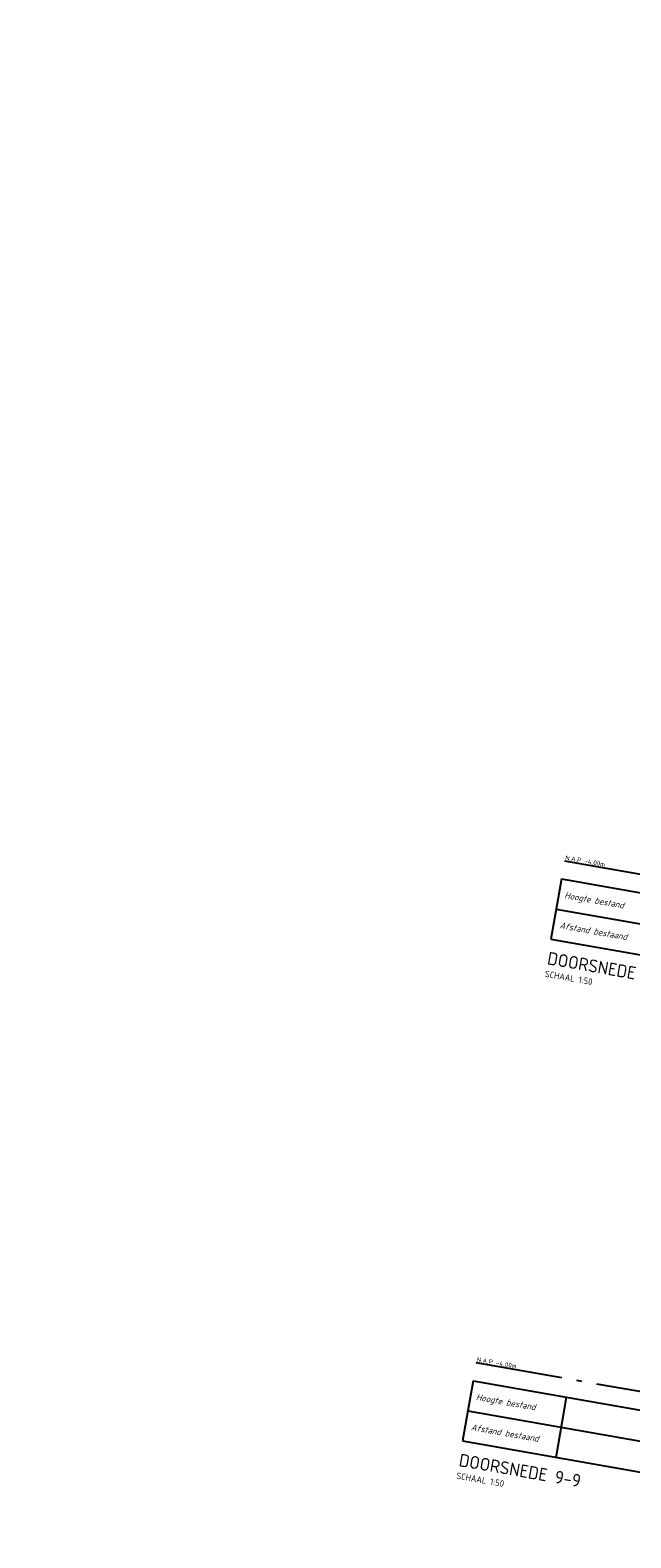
# Model space of a CAD drawing. Header units: metres. Extents: x 2514 to 227642, y 1683 to 852646.
# Tile 387 of 462: x 114333 to 114345, y 426051 to 426081. Entities that reach past the tile are written whole.
import ezdxf
from ezdxf.enums import TextEntityAlignment as Align

# ---------------------------------------------------------------- set-up
doc = ezdxf.new("R2010")
doc.units = ezdxf.units.M
doc.linetypes.add('AL-NAP_LIJN', pattern=[15.25, 12, -1.5, 0.25, -1.5])
for name, color, linetype, lineweight in [('N-WE-GW-GROND_GRIND-AD-50', 7, 'Continuous', 18), ('X-XX-AL-NAP-GD', 7, 'AL-NAP_LIJN', 25), ('X-XX-AL-NAP-T18', 10, 'Continuous', 18), ('X-XX-AL-PROFIELBALK-G', 7, 'Continuous', 25), ('X-XX-AL-PROFIELBALK-T25', 7, 'Continuous', 25), ('X-XX-AL-VERWIJZING_DOORSNEDE-T25', 7, 'Continuous', 25), ('X-XX-AL-VERWIJZING_DOORSNEDE-T50', 130, 'Continuous', 50)]:
    doc.layers.add(name, color=color, linetype=linetype, lineweight=lineweight)
doc.styles.add('NLCS-ISO-M50-T18', font='NLCS-ISO.ttf', dxfattribs={"height": 0.09})
doc.styles.add('NLCS-ISO-M50-T25', font='NLCS-ISO.ttf', dxfattribs={"height": 0.125})
doc.styles.add('NLCS-ISO-M50-T25_CURSIEF', font='NLCS-ISO.ttf', dxfattribs={"oblique": 15, "height": 0.125})
doc.styles.add('NLCS-ISO-M50-T50', font='NLCS-ISO.ttf', dxfattribs={"height": 0.25})

msp = doc.modelspace()

# ---------------------------------------------------------------- hatches: boundary and pattern name
at = {"layer": 'N-WE-GW-GROND_GRIND-AD-50', "ltscale": 0.1}
h = msp.add_hatch(dxfattribs=at)
h.set_pattern_fill('AVH-FUNDERING_02-SO', color=1, scale=0.2, pattern_type=2)
h.set_pattern_definition([(350.013562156, (0, 0), (0.23165277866, 0.16228675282), [0.025, -0.175]), (80.013562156, (0, 0), (-0.16228675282, 0.23165277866), [0.025, -0.175]), (125.013562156, (0.02462, -0.00434), (-0.196969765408, 0.03468301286), [0.03535534, -0.24748738]), (350.013562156, (0.04413, 0.10646), (0.23165277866, 0.16228675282), [0.025, -0.175]), (35.013562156, (0.05427, 0.09198), (0.03468301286, 0.196969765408), [0.01767766, -0.26516504]), (125.013562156, (0.05427, 0.09198), (-0.196969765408, 0.03468301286), [0.01767766, -0.26516504]), (350.013562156, (0.12666, 0.1427), (0.23165277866, 0.16228675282), [0.03535534, -0.16464466]), (35.013562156, (0.12666, 0.1427), (0.03468301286, 0.196969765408), [0.025, -0.25784272]), (125.013562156, (0.16148, 0.13657), (-0.196969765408, 0.03468301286), [0.025, -0.25784272]), (80.013562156, (0.14409, 0.0254), (-0.16228675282, 0.23165277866), [0.025, -0.175]), (35.013562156, (0.14409, 0.0254), (0.03468301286, 0.196969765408), [0.01767766, -0.26516504]), (125.013562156, (0.15857, 0.03554), (-0.196969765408, 0.03468301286), [0.01767766, -0.26516504]), (350.013562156, (0.0333, 0.0449), (0.23165277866, 0.16228675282), [0.0125, -0.1675]), (350.013562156, (0.1897, 0.06814), (0.23165277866, 0.16228675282), [0.0125, -0.1675]), (80.013562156, (0.13247, 0.1036), (-0.16228675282, 0.23165277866), [0.0125, -0.1675]), (125.013562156, (0.13758, -0.01153), (-0.196969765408, 0.03468301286), [0.01767766, -0.26516504]), (125.013562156, (0.07525, 0.13906), (-0.196969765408, 0.03468301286), [0.01767766, -0.26516504]), (35.013562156, (0.10371, 0.04837), (0.03468301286, 0.196969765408), [0.01767766, -0.26516504]), (80.013562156, (0.07204, 0.0127), (-0.16228675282, 0.23165277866), [0.003125, -0.196875]), (80.013562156, (0.0959, 0.09417), (-0.16228675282, 0.23165277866), [0.003125, -0.196875]), (80.013562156, (0.1942, 0.11177), (-0.16228675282, 0.23165277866), [0.003125, -0.196875]), (80.013562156, (0.17885, 0.00658), (-0.16228675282, 0.23165277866), [0.003125, -0.196875])])
edge = h.paths.add_edge_path()
edge.add_arc((114336.82, 425950.127), 149.551, 78.89937, 81.19785, ccw=False)
edge.add_line((114365.614, 426096.88), (114365.562, 426096.584))
edge.add_line((114365.562, 426096.584), (114365.559, 426096.584))
edge.add_arc((99024.874, 338678.941), 88753.484, 80.04666692, 80.05053573)
edge.add_line((114359.656, 426097.62), (114359.653, 426097.621))
edge.add_line((114359.653, 426097.621), (114359.705, 426097.916))

# ---------------------------------------------------------------- linework, layer by layer
at = {"layer": 'X-XX-AL-NAP-GD', "ltscale": 0.2, "flags": 128}
for points in [[(114360.537, 426061.592), (114343.513, 426064.578)], [(114352.614, 426052.829), (114341.779, 426054.729)]]:
    msp.add_lwpolyline(points, dxfattribs=at)
at = {"layer": 'X-XX-AL-PROFIELBALK-G'}
for p, q in [((114343.452, 426064.227), (114343.348, 426063.636)), ((114343.348, 426063.636), (114343.244, 426063.046)), ((114341.718, 426054.379), (114341.614, 426053.788)), ((114343.343, 426052.876), (114343.55, 426054.058)), ((114341.614, 426053.788), (114341.51, 426053.197))]:
    msp.add_line(p, q, dxfattribs=at)
at = {"layer": 'X-XX-AL-PROFIELBALK-G', "ltscale": 0.05}
for p, q in [((114343.452, 426064.227), (114360.475, 426061.241)), ((114343.348, 426063.636), (114360.372, 426060.65)), ((114343.244, 426063.046), (114360.268, 426060.059)), ((114341.718, 426054.379), (114352.552, 426052.478)), ((114341.614, 426053.788), (114352.448, 426051.887)), ((114341.51, 426053.197), (114352.345, 426051.296))]:
    msp.add_line(p, q, dxfattribs=at)

# ---------------------------------------------------------------- texts
at = {"layer": 'X-XX-AL-NAP-T18', "ltscale": 0.2, "style": 'NLCS-ISO-M50-T18'}
for p in [(114343.518, 426064.603), (114341.783, 426054.755)]:
    msp.add_text('N.A.P -4,00m', height=0.09, rotation=350.05, dxfattribs=at).set_placement(p)
at = {"layer": 'X-XX-AL-PROFIELBALK-T25', "style": 'NLCS-ISO-M50-T25_CURSIEF', "oblique": 15}
for s, p in [('Hoogte bestand', (114344.094, 426063.81)), ('Afstand bestaand', (114344.077, 426063.204)), ('Hoogte bestand', (114342.36, 426053.962)), ('Afstand bestaand', (114342.342, 426053.356))]:
    msp.add_text(s, height=0.125, rotation=350.05, dxfattribs=at).set_placement(p, align=Align.MIDDLE_CENTER)
at = {"layer": 'X-XX-AL-VERWIJZING_DOORSNEDE-T25', "style": 'NLCS-ISO-M50-T25'}
for p in [(114343.115, 426062.307), (114341.381, 426052.458)]:
    msp.add_text('SCHAAL 1:50', height=0.125, rotation=350.05, dxfattribs=at).set_placement(p)
at = {"layer": 'X-XX-AL-VERWIJZING_DOORSNEDE-T50', "style": 'NLCS-ISO-M50-T50'}
for s, p in [('DOORSNEDE 8-8', (114343.158, 426062.553)), ('DOORSNEDE 9-9', (114341.424, 426052.705))]:
    msp.add_text(s, height=0.25, rotation=350.05, dxfattribs=at).set_placement(p)

doc.saveas('drawing.dxf')
